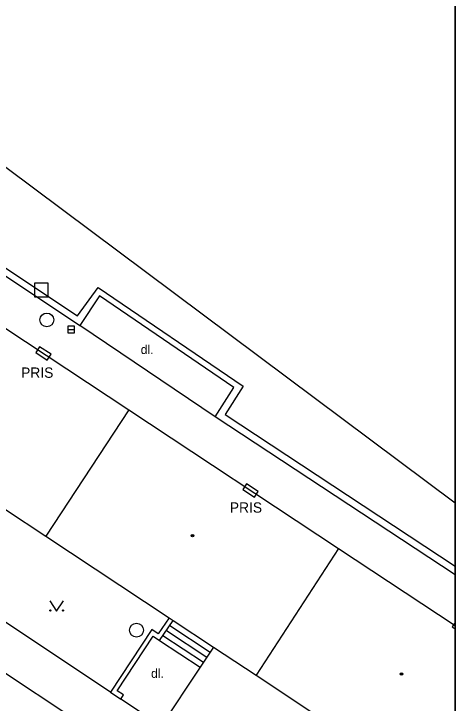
# Model space of a CAD drawing. Extents: x -598233 to -596890, y -1157848 to -1156431.
# Drawn here: x -596922.5 to -596890.5, y -1157172.7 to -1157122.6 of the extents above; entities that cross this region are included whole.
import ezdxf

# ---------------------------------------------------------------- set-up
doc = ezdxf.new("R2010")
doc.units = 0
for name, color, linetype in [('Level 10', 7, 'Continuous'), ('Level 11', 7, 'Continuous'), ('Level 24', 7, 'Continuous'), ('Level 26', 7, 'Continuous'), ('Level 27', 7, 'Continuous'), ('Level 36', 7, 'Continuous'), ('Level 39', 7, 'Continuous'), ('Level 40', 7, 'Continuous'), ('Level 41', 7, 'Continuous'), ('Level 5', 7, 'Continuous'), ('Level 7', 7, 'Continuous'), ('Vrstva 24', 7, 'Continuous'), ('Vrstva 60', 7, 'Continuous'), ('zajmove_uzemi', 7, 'Continuous')]:
    doc.layers.add(name, color=color, linetype=linetype)

msp = doc.modelspace()

# ---------------------------------------------------------------- linework, layer by layer
at = {"layer": 'Level 10'}
msp.add_line((-596926.62, -1157168.1599), (-596890.4624, -1157192.0592), dxfattribs=at)
at = {"layer": 'Level 11'}
for points in [[(-596890.4624, -1157158.1567), (-596939.33, -1157121.61), (-596995.25, -1157082.17)], [(-596907.88, -1157151.88), (-596917.69, -1157145.26)], [(-596915.46, -1157171.88), (-596926.86, -1157164.31)], [(-596911.4099, -1157167.4), (-596908.48, -1157169.34)], [(-596911.17, -1157167.03), (-596908.24, -1157168.9699)], [(-596911.6599, -1157167.76), (-596908.7199, -1157169.7)], [(-596911.9, -1157168.13), (-596908.9699, -1157170.07)], [(-596908, -1157168.61), (-596908.9699, -1157170.07)], [(-596908.9699, -1157170.07), (-596911.78, -1157174.32)], [(-596911.78, -1157174.32), (-596914.71, -1157172.38)]]:
    msp.add_lwpolyline(points, dxfattribs=at)
at = {"layer": 'Level 24'}
for points in [[(-596920.8854, -1157147.2268), (-596920.0473, -1157147.7723), (-596919.7746, -1157147.3532), (-596920.6127, -1157146.8077)], [(-596905.8654, -1157157.1768), (-596905.0273, -1157157.7223), (-596904.7546, -1157157.3032), (-596905.5927, -1157156.7577)]]:
    msp.add_lwpolyline(points, close=True, dxfattribs=at)
at = {"layer": 'Level 26'}
msp.add_lwpolyline([(-596920.98, -1157143.18), (-596919.98, -1157143.18), (-596919.98, -1157142.18), (-596920.98, -1157142.18)], close=True, dxfattribs=at)
at = {"layer": 'Level 27'}
msp.add_line((-596918.57, -1157145.55), (-596918.07, -1157145.55), dxfattribs=at)
msp.add_lwpolyline([(-596918.57, -1157145.8), (-596918.07, -1157145.8), (-596918.07, -1157145.3), (-596918.57, -1157145.3)], close=True, dxfattribs=at)
for centre in [(-596920.08, -1157144.86), (-596913.58, -1157167.38)]:
    msp.add_circle(centre, 0.5, dxfattribs=at)
at = {"layer": 'Level 36'}
msp.add_lwpolyline([(-596919.87, -1157165.25), (-596919.37, -1157166), (-596918.87, -1157165.25)], dxfattribs=at)
for centre in [(-596919.8202, -1157165.9498), (-596918.9208, -1157165.9498)]:
    msp.add_circle(centre, 0.05, dxfattribs=at)
at = {"layer": 'Level 39'}
for centre, radius in [((-596909.52, -1157160.52), 0.09), ((-596909.52, -1157160.52), 0.0398), ((-596894.36, -1157170.56), 0.09), ((-596894.36, -1157170.56), 0.0398)]:
    msp.add_circle(centre, radius, dxfattribs=at)
at = {"layer": 'Level 5'}
msp.add_line((-596898.93, -1157161.45), (-596890.4624, -1157167.05), dxfattribs=at)
for points in [[(-596929.15, -1157141.46), (-596914.14, -1157151.39)], [(-596914.14, -1157151.39), (-596920.1599, -1157160.56)], [(-596914.14, -1157151.39), (-596898.93, -1157161.45)], [(-596923.09, -1157158.62), (-596920.1599, -1157160.56)], [(-596920.1599, -1157160.56), (-596911.2199, -1157166.48)], [(-596898.93, -1157161.45), (-596904.9099, -1157170.65)], [(-596911.2199, -1157166.48), (-596910.93, -1157166.67)], [(-596910.93, -1157166.67), (-596908, -1157168.61)], [(-596908, -1157168.61), (-596904.9099, -1157170.65)], [(-596904.9099, -1157170.65), (-596896.02, -1157176.54)]]:
    msp.add_lwpolyline(points, dxfattribs=at)
at = {"layer": 'Level 7'}
msp.add_line((-596890.4624, -1157163.3571), (-596907.88, -1157151.88), dxfattribs=at)
for points in [[(-597034.17, -1157067.28), (-597011.23, -1157082.71), (-597010.42, -1157083.26), (-597008.5, -1157084.55), (-597006.92, -1157082.27), (-596996.28, -1157089.27), (-596997.63, -1157091.49), (-596963.43, -1157114.81), (-596962.21, -1157112.92), (-596949.59, -1157120.27), (-596951.02, -1157122.4699), (-596917.85, -1157144.57), (-596916.37, -1157142.5), (-596905.84, -1157149.67), (-596907.14, -1157151.73), (-596890.4624, -1157162.7339)], [(-596951.6, -1157122.62), (-596917.69, -1157145.26)], [(-596907.88, -1157151.88), (-596906.53, -1157149.76), (-596916.26, -1157143.1), (-596917.69, -1157145.26)], [(-596911.2199, -1157166.48), (-596912, -1157167.64), (-596912.46, -1157167.34), (-596915.46, -1157171.88)], [(-596911.9, -1157168.13), (-596910.93, -1157166.67)], [(-596914.71, -1157172.38), (-596914.52, -1157172.08), (-596914.98, -1157171.78), (-596912.36, -1157167.82), (-596911.9, -1157168.13)], [(-596915.46, -1157171.88), (-596914.71, -1157172.38)]]:
    msp.add_lwpolyline(points, dxfattribs=at)
at = {"layer": 'Vrstva 24'}
msp.add_lwpolyline([(-596890.4624, -1157167.2854), (-596890.4624, -1157166.8196), (-596890.6754, -1157167.1468)], close=True, dxfattribs=at)
at = {"layer": 'Vrstva 60'}
msp.add_lwpolyline([(-596890.4624, -1157848.4611), (-596890.4624, -1156430.8558)], dxfattribs=at)
at = {"layer": 'zajmove_uzemi'}
msp.add_lwpolyline([(-598232.8901, -1156430.8558), (-596890.4624, -1156430.8558), (-596890.4624, -1157848.4611), (-598232.8901, -1157848.4611)], close=True, dxfattribs=at)

# ---------------------------------------------------------------- texts
at = {"layer": 'Level 40'}
for p in [(-596913.27, -1157147.33), (-596912.52, -1157170.84)]:
    msp.add_text('dl.', height=0.65, dxfattribs=at).set_placement(p)
at = {"layer": 'Level 41'}
for p in [(-596921.95, -1157149.06), (-596906.81, -1157158.85)]:
    msp.add_text('PRIS', height=0.75, dxfattribs=at).set_placement(p)

doc.saveas('drawing.dxf')
